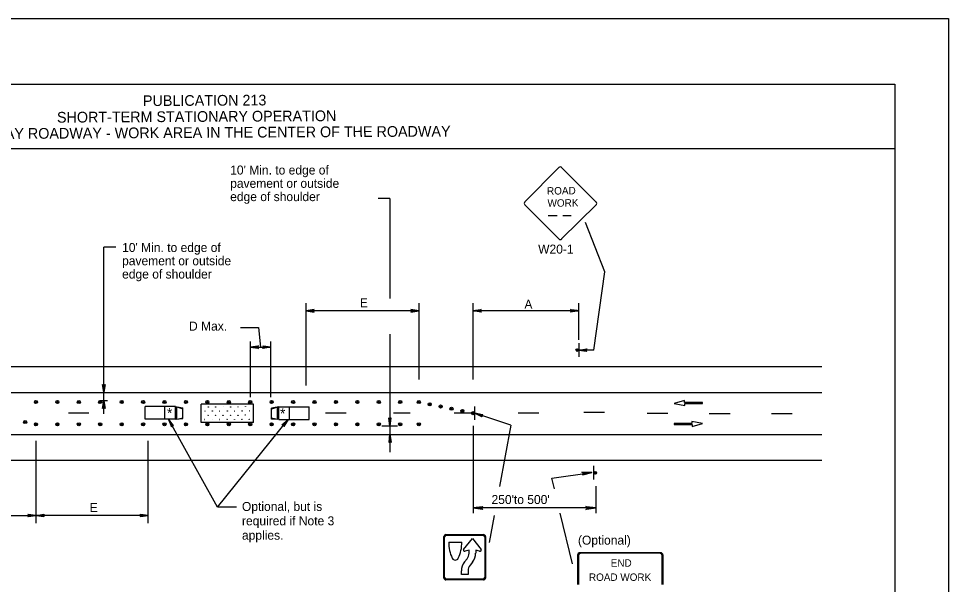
# Model space of a CAD drawing. Extents: x -14145 to -13521, y 30244 to 30661.
# Drawn here: x -13778.87 to -13757.17, y 30545.11 to 30558.31 of the extents above; entities that cross this region are included whole.
import ezdxf

# ---------------------------------------------------------------- set-up
doc = ezdxf.new("R2010")
doc.units = 0
for name, color, linetype in [('1', 7, 'Continuous'), ('10', 7, 'Continuous'), ('2', 7, 'Continuous'), ('4', 7, 'Continuous'), ('61', 7, 'Continuous')]:
    doc.layers.add(name, color=color, linetype=linetype)

msp = doc.modelspace()

# ---------------------------------------------------------------- linework, layer by layer
at = {"layer": '1'}
for p, q in [((-13766.264, 30554.835), (-13767.06, 30554.032)), ((-13765.391, 30554.027), (-13766.201, 30554.838)), ((-13770.205, 30554.114), (-13770.484, 30554.114)), ((-13770.205, 30554.114), (-13770.205, 30551.778)), ((-13767.059, 30553.966), (-13766.264, 30553.171)), ((-13766.199, 30553.171), (-13765.386, 30553.976)), ((-13766.511, 30553.718), (-13766.3, 30553.718)), ((-13766.168, 30553.718), (-13765.975, 30553.718)), ((-13765.193, 30552.405), (-13765.642, 30553.551)), ((-13776.605, 30552.981), (-13776.884, 30552.981)), ((-13776.883, 30549.094), (-13776.883, 30552.981)), ((-13765.445, 30550.574), (-13765.193, 30552.405)), ((-13772.161, 30549.754), (-13772.161, 30551.674)), ((-13769.53, 30551.674), (-13769.53, 30549.891)), ((-13768.265, 30549.891), (-13768.265, 30551.674)), ((-13765.799, 30550.819), (-13765.799, 30551.674)), ((-13769.53, 30551.494), (-13772.16, 30551.494)), ((-13765.8, 30551.494), (-13768.265, 30551.494)), ((-13773.46, 30549.478), (-13773.46, 30550.776)), ((-13772.986, 30549.478), (-13772.986, 30550.776)), ((-13770.205, 30550.949), (-13770.205, 30548.199)), ((-13773.46, 30550.647), (-13772.986, 30550.647)), ((-13765.799, 30550.736), (-13765.799, 30550.418)), ((-13765.445, 30550.574), (-13765.799, 30550.574)), ((-13787.881, 30550.192), (-13760.125, 30550.192)), ((-13787.88, 30549.592), (-13760.124, 30549.592)), ((-13776.964, 30549.402), (-13776.796, 30549.402)), ((-13775.921, 30548.965), (-13775.921, 30549.26)), ((-13775.208, 30549.26), (-13775.921, 30549.26)), ((-13775.46, 30548.965), (-13775.46, 30549.26)), ((-13775.208, 30548.965), (-13775.208, 30549.26)), ((-13775.208, 30549.26), (-13775.042, 30549.232)), ((-13775.179, 30549.253), (-13775.042, 30549.21)), ((-13775.179, 30548.965), (-13775.179, 30549.253)), ((-13773.39, 30549.313), (-13774.614, 30549.313)), ((-13774.614, 30548.887), (-13774.614, 30549.313)), ((-13773.39, 30548.887), (-13773.39, 30549.313)), ((-13772.8, 30549.251), (-13772.966, 30549.222)), ((-13772.8, 30548.956), (-13772.8, 30549.251)), ((-13772.8, 30549.251), (-13772.088, 30549.251)), ((-13772.548, 30548.956), (-13772.548, 30549.251)), ((-13772.088, 30548.956), (-13772.088, 30549.251)), ((-13768.225, 30548.948), (-13768.225, 30549.26)), ((-13763.33, 30549.4), (-13763.572, 30549.334)), ((-13763.572, 30549.334), (-13763.328, 30549.288)), ((-13763.33, 30549.355), (-13763.33, 30549.4)), ((-13762.914, 30549.355), (-13763.33, 30549.355)), ((-13763.328, 30549.288), (-13763.328, 30549.333)), ((-13763.328, 30549.333), (-13762.914, 30549.333)), ((-13762.914, 30549.333), (-13762.914, 30549.355)), ((-13777.23, 30549.106), (-13777.71, 30549.106)), ((-13775.042, 30548.98), (-13775.042, 30549.232)), ((-13772.829, 30549.244), (-13772.966, 30549.201)), ((-13772.966, 30548.97), (-13772.966, 30549.222)), ((-13772.829, 30548.956), (-13772.829, 30549.244)), ((-13771.23, 30549.106), (-13771.71, 30549.106)), ((-13769.73, 30549.106), (-13770.124, 30549.106)), ((-13768.23, 30549.106), (-13768.71, 30549.106)), ((-13767.384, 30548.824), (-13768.225, 30549.104)), ((-13766.73, 30549.106), (-13767.21, 30549.106)), ((-13765.196, 30549.124), (-13765.682, 30549.124)), ((-13763.72, 30549.1), (-13764.206, 30549.1)), ((-13762.268, 30549.094), (-13762.754, 30549.094)), ((-13760.816, 30549.088), (-13761.302, 30549.088)), ((-13775.208, 30548.965), (-13775.921, 30548.965)), ((-13774.232, 30546.915), (-13775.371, 30548.965)), ((-13775.208, 30548.965), (-13775.042, 30548.98)), ((-13775.179, 30548.965), (-13775.042, 30549.001)), ((-13773.39, 30548.887), (-13774.614, 30548.887)), ((-13772.829, 30548.956), (-13772.966, 30548.992)), ((-13772.8, 30548.956), (-13772.966, 30548.97)), ((-13772.8, 30548.956), (-13772.088, 30548.956)), ((-13767.384, 30548.824), (-13767.65, 30547.393)), ((-13763.158, 30548.864), (-13763.572, 30548.864)), ((-13763.572, 30548.864), (-13763.572, 30548.842)), ((-13763.572, 30548.842), (-13763.155, 30548.842)), ((-13762.914, 30548.863), (-13763.158, 30548.909)), ((-13763.158, 30548.909), (-13763.158, 30548.864)), ((-13763.155, 30548.797), (-13762.914, 30548.863)), ((-13763.155, 30548.842), (-13763.155, 30548.797)), ((-13787.88, 30548.608), (-13760.124, 30548.608)), ((-13770.398, 30548.81), (-13770.03, 30548.81)), ((-13768.265, 30548.813), (-13768.265, 30546.774)), ((-13778.466, 30548.458), (-13778.466, 30546.538)), ((-13775.844, 30546.538), (-13775.844, 30548.458)), ((-13787.881, 30548.008), (-13760.125, 30548.008)), ((-13765.449, 30547.557), (-13765.449, 30547.875)), ((-13765.404, 30547.404), (-13765.404, 30546.774)), ((-13773.784, 30546.915), (-13774.232, 30546.915)), ((-13765.404, 30546.896), (-13768.265, 30546.896)), ((-13779.734, 30546.718), (-13778.466, 30546.718)), ((-13775.845, 30546.718), (-13778.466, 30546.718)), ((-13767.775, 30546.718), (-13767.891, 30546.088)), ((-13768.947, 30545.261), (-13768.947, 30546.232)), ((-13768.929, 30545.274), (-13768.929, 30546.22)), ((-13768.898, 30546.274), (-13768.022, 30546.274)), ((-13768.884, 30546.259), (-13768.036, 30546.259)), ((-13767.991, 30546.22), (-13767.991, 30545.274)), ((-13767.973, 30546.232), (-13767.973, 30545.261)), ((-13768.834, 30546.096), (-13768.527, 30546.096)), ((-13768.487, 30545.927), (-13768.283, 30546.183)), ((-13768.283, 30546.183), (-13768.078, 30545.927)), ((-13768.359, 30545.91), (-13768.451, 30545.886)), ((-13768.359, 30545.84), (-13768.359, 30545.91)), ((-13768.113, 30545.886), (-13768.205, 30545.91)), ((-13768.205, 30545.91), (-13768.205, 30545.84)), ((-13765.827, 30545.802), (-13765.827, 30545.114)), ((-13765.802, 30545.802), (-13765.802, 30545.114)), ((-13763.893, 30545.853), (-13765.766, 30545.853)), ((-13763.893, 30545.853), (-13765.766, 30545.853)), ((-13763.893, 30545.838), (-13765.766, 30545.838)), ((-13763.893, 30545.838), (-13765.766, 30545.838)), ((-13763.857, 30545.114), (-13763.857, 30545.802)), ((-13763.832, 30545.114), (-13763.832, 30545.802)), ((-13768.463, 30545.638), (-13768.407, 30545.708)), ((-13768.28, 30545.633), (-13768.336, 30545.563)), ((-13768.537, 30545.347), (-13768.537, 30545.43)), ((-13768.383, 30545.347), (-13768.537, 30545.347)), ((-13768.383, 30545.43), (-13768.383, 30545.347)), ((-13768.022, 30545.219), (-13768.898, 30545.219)), ((-13768.036, 30545.235), (-13768.884, 30545.235))]:
    msp.add_line(p, q, dxfattribs=at)
for points in [[(-13771.98, 30551.518), (-13771.986, 30551.506), (-13772.16, 30551.494), (-13771.98, 30551.518), (-13771.974, 30551.524), (-13772.16, 30551.494), (-13771.986, 30551.488), (-13771.98, 30551.476), (-13772.16, 30551.494), (-13771.974, 30551.464), (-13771.98, 30551.476)], [(-13769.71, 30551.47), (-13769.704, 30551.488), (-13769.53, 30551.494), (-13769.71, 30551.47), (-13769.716, 30551.464), (-13769.53, 30551.494), (-13769.704, 30551.5), (-13769.71, 30551.518), (-13769.53, 30551.494), (-13769.716, 30551.524), (-13769.71, 30551.518)], [(-13768.084, 30551.476), (-13768.09, 30551.488), (-13768.264, 30551.494), (-13768.084, 30551.476), (-13768.078, 30551.464), (-13768.264, 30551.494), (-13768.096, 30551.506), (-13768.09, 30551.518), (-13768.264, 30551.494), (-13768.078, 30551.524), (-13768.09, 30551.518)], [(-13765.84, 30551.499), (-13765.98, 30551.518), (-13765.992, 30551.524), (-13765.8, 30551.494), (-13765.974, 30551.488), (-13765.98, 30551.476), (-13765.8, 30551.494), (-13765.992, 30551.464), (-13765.98, 30551.476)], [(-13765.98, 30551.518), (-13765.974, 30551.506), (-13765.84, 30551.497)], [(-13773.694, 30551.103), (-13773.272, 30551.103), (-13773.223, 30550.647)], [(-13773.286, 30550.623), (-13773.292, 30550.635), (-13773.46, 30550.647), (-13773.286, 30550.623), (-13773.274, 30550.617), (-13773.46, 30550.647), (-13773.292, 30550.653), (-13773.286, 30550.665), (-13773.46, 30550.647), (-13773.274, 30550.677), (-13773.286, 30550.665)], [(-13773.166, 30550.671), (-13773.16, 30550.659), (-13772.986, 30550.647), (-13773.166, 30550.671), (-13773.172, 30550.677), (-13772.986, 30550.647), (-13773.16, 30550.641), (-13773.166, 30550.629), (-13772.986, 30550.647), (-13773.172, 30550.617), (-13773.166, 30550.629)], [(-13765.619, 30550.55), (-13765.625, 30550.562), (-13765.799, 30550.574), (-13765.619, 30550.55), (-13765.613, 30550.544), (-13765.799, 30550.574), (-13765.625, 30550.58), (-13765.619, 30550.592), (-13765.799, 30550.574), (-13765.613, 30550.604), (-13765.619, 30550.592)], [(-13776.859, 30549.766), (-13776.871, 30549.76), (-13776.883, 30549.592), (-13776.859, 30549.766), (-13776.853, 30549.778), (-13776.883, 30549.592), (-13776.889, 30549.76), (-13776.901, 30549.766), (-13776.883, 30549.592), (-13776.913, 30549.778), (-13776.901, 30549.766)], [(-13776.907, 30549.223), (-13776.895, 30549.229), (-13776.883, 30549.403), (-13776.907, 30549.223), (-13776.913, 30549.217), (-13776.883, 30549.403), (-13776.877, 30549.229), (-13776.865, 30549.223), (-13776.883, 30549.403), (-13776.853, 30549.217), (-13776.865, 30549.223)], [(-13768.061, 30549.027), (-13768.064, 30549.043), (-13768.225, 30549.104), (-13768.061, 30549.027), (-13768.059, 30549.018), (-13768.225, 30549.104), (-13768.06, 30549.061), (-13768.048, 30549.069), (-13768.225, 30549.104), (-13768.037, 30549.075), (-13768.048, 30549.069)], [(-13775.27, 30548.822), (-13775.284, 30548.824), (-13775.371, 30548.965), (-13775.27, 30548.822), (-13775.254, 30548.818), (-13775.371, 30548.965), (-13775.299, 30548.813), (-13775.306, 30548.803), (-13775.371, 30548.965), (-13775.304, 30548.788), (-13775.306, 30548.803)], [(-13774.232, 30546.915), (-13772.581, 30548.956)], [(-13772.707, 30548.835), (-13772.694, 30548.834), (-13772.581, 30548.956), (-13772.707, 30548.835), (-13772.725, 30548.834), (-13772.581, 30548.956), (-13772.682, 30548.82), (-13772.676, 30548.81), (-13772.581, 30548.956), (-13772.68, 30548.796), (-13772.676, 30548.81)], [(-13770.229, 30548.988), (-13770.217, 30548.982), (-13770.205, 30548.808), (-13770.229, 30548.988), (-13770.235, 30548.994), (-13770.205, 30548.808), (-13770.199, 30548.982), (-13770.187, 30548.988), (-13770.205, 30548.808), (-13770.175, 30548.994), (-13770.187, 30548.988)], [(-13770.181, 30548.434), (-13770.193, 30548.44), (-13770.205, 30548.608), (-13770.181, 30548.434), (-13770.175, 30548.422), (-13770.205, 30548.608), (-13770.211, 30548.44), (-13770.223, 30548.434), (-13770.205, 30548.608), (-13770.235, 30548.422), (-13770.223, 30548.434)], [(-13778.646, 30546.742), (-13778.634, 30546.724), (-13778.466, 30546.718), (-13778.646, 30546.742), (-13778.652, 30546.748), (-13778.466, 30546.718), (-13778.634, 30546.706), (-13778.646, 30546.694), (-13778.466, 30546.718), (-13778.652, 30546.688), (-13778.646, 30546.694)], [(-13778.285, 30546.694), (-13778.291, 30546.706), (-13778.465, 30546.718), (-13778.285, 30546.694), (-13778.279, 30546.688), (-13778.465, 30546.718), (-13778.291, 30546.724), (-13778.285, 30546.736), (-13778.465, 30546.718), (-13778.279, 30546.748), (-13778.285, 30546.736)], [(-13776.024, 30546.742), (-13776.018, 30546.724), (-13775.844, 30546.718), (-13776.024, 30546.742), (-13776.03, 30546.748), (-13775.844, 30546.718), (-13776.018, 30546.712), (-13776.024, 30546.694), (-13775.844, 30546.718), (-13776.03, 30546.688), (-13776.024, 30546.694)]]:
    msp.add_lwpolyline(points, dxfattribs=at)
for centre, radius in [((-13765.835, 30550.578), 0.0298), ((-13778.466, 30549.365), 0.037), ((-13778.468, 30549.363), 0.0172), ((-13777.966, 30549.365), 0.037), ((-13777.968, 30549.363), 0.0172), ((-13777.466, 30549.365), 0.037), ((-13777.468, 30549.363), 0.0172), ((-13776.966, 30549.365), 0.037), ((-13776.968, 30549.363), 0.0172), ((-13776.466, 30549.365), 0.037), ((-13776.468, 30549.363), 0.0172), ((-13775.966, 30549.365), 0.037), ((-13775.968, 30549.363), 0.0172), ((-13775.466, 30549.365), 0.037), ((-13775.468, 30549.363), 0.0172), ((-13774.966, 30549.365), 0.037), ((-13774.968, 30549.363), 0.0172), ((-13774.466, 30549.365), 0.037), ((-13774.468, 30549.363), 0.0172), ((-13774.444, 30549.251), 0.00272), ((-13774.271, 30549.252), 0.00272), ((-13774.097, 30549.254), 0.00272), ((-13773.966, 30549.365), 0.037), ((-13773.968, 30549.363), 0.0172), ((-13773.923, 30549.252), 0.00272), ((-13773.751, 30549.255), 0.00272), ((-13773.576, 30549.257), 0.00272), ((-13773.466, 30549.365), 0.037), ((-13773.468, 30549.363), 0.0172), ((-13772.966, 30549.365), 0.037), ((-13772.968, 30549.363), 0.0172), ((-13772.466, 30549.365), 0.037), ((-13772.468, 30549.363), 0.0172), ((-13771.966, 30549.365), 0.037), ((-13771.968, 30549.363), 0.0172), ((-13771.466, 30549.365), 0.037), ((-13771.468, 30549.363), 0.0172), ((-13770.966, 30549.365), 0.037), ((-13770.968, 30549.363), 0.0172), ((-13770.466, 30549.365), 0.037), ((-13770.468, 30549.363), 0.0172), ((-13769.966, 30549.365), 0.037), ((-13769.968, 30549.363), 0.0172), ((-13769.531, 30549.365), 0.037), ((-13769.533, 30549.363), 0.0172), ((-13769.277, 30549.313), 0.037), ((-13769.28, 30549.311), 0.0172), ((-13769.023, 30549.262), 0.037), ((-13769.026, 30549.26), 0.0172), ((-13774.524, 30549.153), 0.00272), ((-13774.449, 30549.055), 0.00272), ((-13774.349, 30549.156), 0.00272), ((-13774.278, 30549.055), 0.00272), ((-13774.178, 30549.153), 0.00272), ((-13774.101, 30549.056), 0.00272), ((-13774.002, 30549.156), 0.00272), ((-13773.928, 30549.056), 0.00272), ((-13773.828, 30549.154), 0.00272), ((-13773.753, 30549.057), 0.00272), ((-13773.656, 30549.159), 0.00272), ((-13773.655, 30549.157), 0.00272), ((-13773.582, 30549.061), 0.00272), ((-13773.481, 30549.162), 0.00272), ((-13768.77, 30549.21), 0.037), ((-13768.773, 30549.208), 0.0172), ((-13768.516, 30549.158), 0.037), ((-13768.519, 30549.156), 0.0172), ((-13768.263, 30549.106), 0.037), ((-13768.266, 30549.104), 0.0172), ((-13778.719, 30548.899), 0.037), ((-13778.722, 30548.897), 0.0172), ((-13778.466, 30548.847), 0.037), ((-13778.468, 30548.845), 0.0172), ((-13777.966, 30548.847), 0.037), ((-13777.968, 30548.845), 0.0172), ((-13777.466, 30548.847), 0.037), ((-13777.468, 30548.845), 0.0172), ((-13776.966, 30548.847), 0.037), ((-13776.968, 30548.845), 0.0172), ((-13776.466, 30548.847), 0.037), ((-13776.468, 30548.845), 0.0172), ((-13775.966, 30548.847), 0.037), ((-13775.968, 30548.845), 0.0172), ((-13775.466, 30548.847), 0.037), ((-13775.468, 30548.845), 0.0172), ((-13774.966, 30548.847), 0.037), ((-13774.968, 30548.845), 0.0172), ((-13774.529, 30548.958), 0.00272), ((-13774.466, 30548.847), 0.037), ((-13774.468, 30548.845), 0.0172), ((-13774.354, 30548.959), 0.00272), ((-13774.181, 30548.959), 0.00272), ((-13774.007, 30548.96), 0.00272), ((-13773.966, 30548.847), 0.037), ((-13773.968, 30548.845), 0.0172), ((-13773.834, 30548.961), 0.00272), ((-13773.661, 30548.964), 0.00272), ((-13773.66, 30548.961), 0.00272), ((-13773.466, 30548.847), 0.037), ((-13773.487, 30548.965), 0.00272), ((-13773.468, 30548.845), 0.0172), ((-13772.966, 30548.847), 0.037), ((-13772.968, 30548.845), 0.0172), ((-13772.466, 30548.847), 0.037), ((-13772.468, 30548.845), 0.0172), ((-13771.966, 30548.847), 0.037), ((-13771.968, 30548.845), 0.0172), ((-13771.466, 30548.847), 0.037), ((-13771.468, 30548.845), 0.0172), ((-13770.966, 30548.847), 0.037), ((-13770.968, 30548.845), 0.0172), ((-13770.466, 30548.847), 0.037), ((-13770.468, 30548.845), 0.0172), ((-13769.966, 30548.847), 0.037), ((-13769.968, 30548.845), 0.0172), ((-13769.531, 30548.847), 0.037), ((-13769.533, 30548.845), 0.0172), ((-13765.413, 30547.715), 0.0298)]:
    msp.add_circle(centre, radius, dxfattribs=at)
for centre, radius, start, end in [((-13766.23, 30554.801), 0.0465, 45, 135), ((-13767.025, 30553.999), 0.0465, 135, 225), ((-13765.427, 30553.998), 0.0465, 315, 45), ((-13766.23, 30553.203), 0.0465, 225, 315), ((-13765.834, 30550.579), 0.0214, 355.7499, 350.479), ((-13765.414, 30547.714), 0.0214, 175.7499, 170.479)]:
    msp.add_arc(centre, radius, start, end, dxfattribs=at)
for centre, major_axis, ratio, start_param, end_param in [((-13768.899, 30546.233), (-0.0487, 0), 0.866667, 4.712389, 6.283185), ((-13768.885, 30546.221), (-0.0451, 0), 0.866667, 4.712389, 6.283185), ((-13768.037, 30546.221), (-0.0451, 0), 0.866667, 3.141593, 4.712389), ((-13768.023, 30546.233), (-0.0487, 0), 0.866667, 3.141593, 4.712389), ((-13767.686, 30546.093), (1.149, 0), 0.866667, 3.137591, 3.522165), ((-13769.682, 30546.094), (-1.154, 0), 0.866667, 2.761745, 3.144869), ((-13768.461, 30545.913), (0.032, 0), 0.866667, 2.568526, 5.001662), ((-13768.629, 30545.841), (0.269, 0), 0.866667, 5.679854, 6.283438), ((-13768.631, 30545.841), (0.424, 0), 0.866667, 5.684484, 6.282418), ((-13768.106, 30545.913), (-0.032, 0), 0.866667, 1.281523, 3.71466), ((-13765.768, 30545.801), (0.0609, 0), 0.839899, 1.570796, 3.141593), ((-13765.768, 30545.801), (0, -0.0365), 0.999938, 3.141593, 4.712389), ((-13763.896, 30545.801), (-0.0609, 0), 0.839899, 3.141593, 4.712389), ((-13763.896, 30545.801), (0, 0.0365), 0.999938, 4.712389, 6.283185), ((-13768.682, 30545.747), (0.0768, 0), 0.866667, 3.517117, 5.907661), ((-13768.115, 30545.431), (-0.422, 0), 0.866667, 5.680583, 6.283185), ((-13768.117, 30545.431), (0.267, 0), 0.866667, 2.533053, 3.14213), ((-13768.899, 30545.262), (0.0487, 0), 0.866667, 3.141593, 4.712389), ((-13768.885, 30545.275), (0.0451, 0), 0.866667, 3.141593, 4.712389), ((-13768.037, 30545.275), (0.0451, 0), 0.866667, 4.712389, 6.283185), ((-13768.023, 30545.262), (0.0487, 0), 0.866667, 4.712389, 6.283185)]:
    msp.add_ellipse(centre, major_axis=major_axis, ratio=ratio, start_param=start_param, end_param=end_param, dxfattribs=at)
at = {"layer": '10'}
for p, q in [((-13789.874, 30556.777), (-13758.422, 30556.777)), ((-13758.422, 30556.777), (-13758.422, 30534.207)), ((-13789.874, 30555.277), (-13758.422, 30555.277))]:
    msp.add_line(p, q, dxfattribs=at)
at = {"layer": '2'}
for points in [[(-13766.368, 30547.339), (-13766.43, 30547.594), (-13765.492, 30547.726)], [(-13765.712, 30547.723), (-13765.702, 30547.708), (-13765.492, 30547.726), (-13765.712, 30547.723), (-13765.724, 30547.731), (-13765.492, 30547.726), (-13765.698, 30547.686), (-13765.704, 30547.67), (-13765.492, 30547.726), (-13765.714, 30547.658), (-13765.704, 30547.67)], [(-13768.047, 30546.868), (-13768.055, 30546.884), (-13768.265, 30546.896), (-13768.047, 30546.868), (-13768.036, 30546.859), (-13768.265, 30546.896), (-13768.055, 30546.906), (-13768.047, 30546.922), (-13768.265, 30546.896), (-13768.036, 30546.932), (-13768.047, 30546.922)], [(-13765.622, 30546.923), (-13765.614, 30546.907), (-13765.404, 30546.896), (-13765.622, 30546.923), (-13765.633, 30546.933), (-13765.404, 30546.896), (-13765.614, 30546.885), (-13765.622, 30546.87), (-13765.404, 30546.896), (-13765.633, 30546.859), (-13765.622, 30546.87)], [(-13765.947, 30545.591), (-13766.231, 30546.772)]]:
    msp.add_lwpolyline(points, dxfattribs=at)
at = {"layer": '61'}
msp.add_lwpolyline([(-13790.174, 30558.307), (-13757.174, 30558.307), (-13757.174, 30532.807), (-13790.174, 30532.807)], close=True, dxfattribs=at)

# ---------------------------------------------------------------- texts
at = {"layer": '1'}
for s, height, rotation, p in [('ROAD', 0.1735, 0.7566, (-13766.54, 30554.202)), ('WORK', 0.1733, 0.7588, (-13766.527, 30553.917)), ('*', 0.238, 0.7233, (-13775.407, 30548.988)), ('*', 0.238, 359.2767, (-13772.772, 30548.981))]:
    msp.add_text(s, height=height, rotation=rotation, dxfattribs=at).set_placement(p)
for s, height, p in [('Optional, but is', 0.21, (-13773.659, 30546.826)), ('required if Note 3', 0.21, (-13773.659, 30546.491)), ('applies.', 0.21, (-13773.659, 30546.156)), ('END', 0.173, (-13765.053, 30545.527)), ('ROAD WORK', 0.173, (-13765.562, 30545.196))]:
    msp.add_text(s, height=height, dxfattribs=at).set_placement(p)
at = {"layer": '2'}
for s, p in [("10' Min. to edge of", (-13773.934, 30554.671)), ('pavement or outside', (-13773.934, 30554.361)), ('edge of shoulder', (-13773.934, 30554.051)), ("10' Min. to edge of", (-13776.456, 30552.865)), ('W20-1', (-13766.747, 30552.827)), ('pavement or outside', (-13776.456, 30552.555)), ('edge of shoulder', (-13776.456, 30552.245)), ('E', (-13770.908, 30551.576)), ('A', (-13767.068, 30551.542)), ('D Max.', (-13774.894, 30551.032)), ("250'to 500'", (-13767.835, 30546.988)), ('E', (-13777.213, 30546.8)), ('(Optional)', (-13765.818, 30546.041))]:
    msp.add_text(s, height=0.21, dxfattribs=at).set_placement(p)
at = {"layer": '4'}
for s, p in [('PUBLICATION 213', (-13775.969, 30556.267)), ('SHORT-TERM STATIONARY OPERATION', (-13777.975, 30555.881)), ('TWO-LANE, TWO-WAY ROADWAY - WORK AREA IN THE CENTER OF THE ROADWAY', (-13782.349, 30555.484))]:
    msp.add_text(s, height=0.25, rotation=0.31, dxfattribs=at).set_placement(p)

doc.saveas('drawing.dxf')
